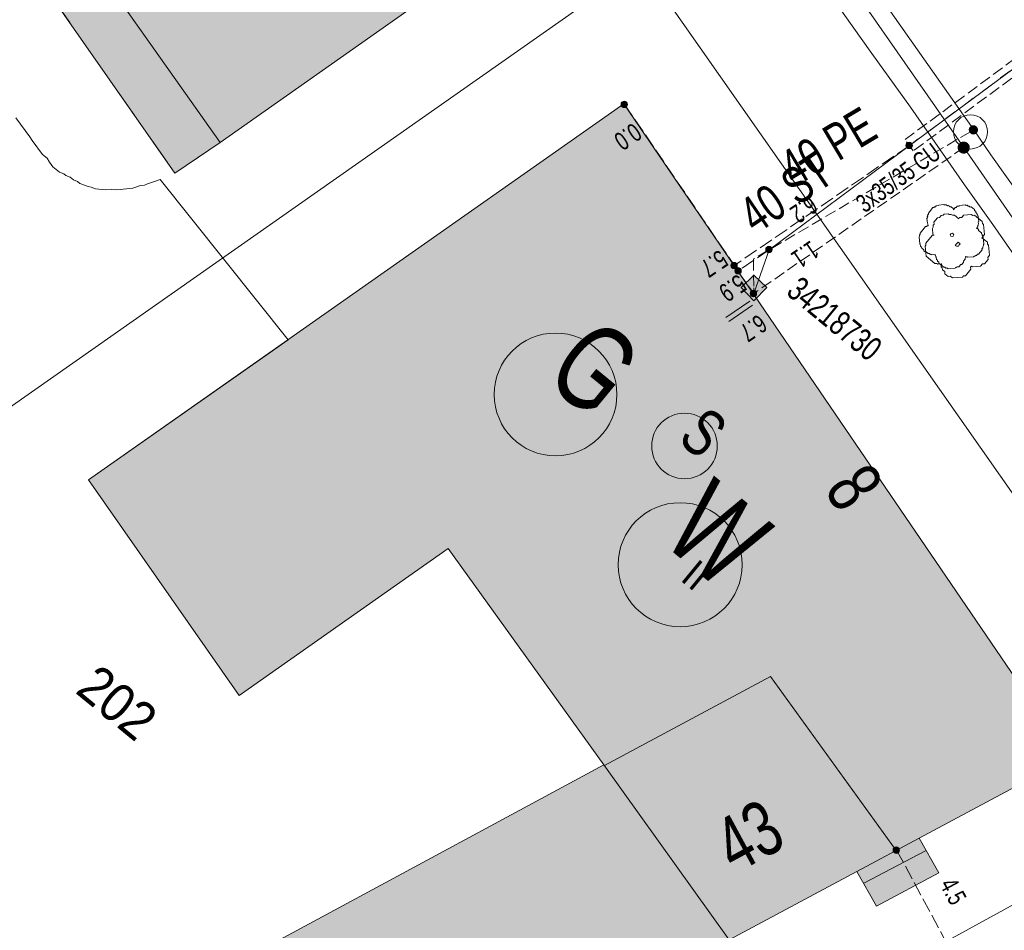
# Model space of a CAD drawing. Header units: metres. Extents: x -740 to 758, y -633 to 854.
# Tile 689 of 1056: x 197 to 226, y -150 to -124. Entities that reach past the tile are written whole.
import ezdxf

# ---------------------------------------------------------------- set-up
doc = ezdxf.new("R2010")
doc.units = ezdxf.units.M
doc.header["$MEASUREMENT"] = 0
for name, pattern in [('333_125', [0.4576, 0.3328, -0.1248]), ('333_333', [0.6656, 0.3328, -0.3328]), ('416_125', [0.5408, 0.416, -0.1248]), ('832_832', [1.664, 0.832, -0.832])]:
    doc.linetypes.add(name, pattern=pattern)
for name, color, linetype in [('Gas.LOVION', 7, 'Continuous'), ('Gis.LOVION', 7, 'Continuous'), ('Grundkarte.LOVION', 7, 'Continuous'), ('Grundkarte_Text.LOVION', 7, 'Continuous'), ('Strom.LOVION', 7, 'Continuous'), ('StromBemass.LOVION', 7, 'Continuous'), ('Wasser.LOVION', 7, 'Continuous')]:
    doc.layers.add(name, color=color, linetype=linetype)
doc.styles.add('ERSTELLTER_STIL_1', font='arial.ttf')

msp = doc.modelspace()

# ---------------------------------------------------------------- hatches: boundary and pattern name
at = {"layer": 'Gas.LOVION', "linetype": 'Continuous', "lineweight": 13}
for points in [[(225.16, -127.716), (225.173, -127.698), (225.184, -127.679), (225.192, -127.658), (225.197, -127.637), (225.2, -127.615), (225.2, -127.593), (225.197, -127.571), (225.191, -127.549), (225.183, -127.529), (225.173, -127.51), (225.16, -127.492), (225.144, -127.476), (225.127, -127.462), (225.109, -127.45), (225.089, -127.441), (225.068, -127.434), (225.046, -127.43), (225.024, -127.429), (225.002, -127.43), (224.98, -127.434), (224.959, -127.441), (224.939, -127.451), (224.921, -127.463), (224.904, -127.477), (224.889, -127.493), (224.876, -127.511), (224.865, -127.53), (224.857, -127.551), (224.852, -127.572), (224.849, -127.594), (224.849, -127.616), (224.852, -127.638), (224.858, -127.659), (224.866, -127.68), (224.877, -127.699), (224.89, -127.717), (224.905, -127.733), (224.922, -127.747), (224.94, -127.759), (224.96, -127.768), (224.981, -127.775), (225.003, -127.779), (225.025, -127.78), (225.047, -127.779), (225.069, -127.774), (225.09, -127.767), (225.11, -127.758), (225.128, -127.746), (225.145, -127.732)], [(225.164, -127.716), (225.177, -127.698), (225.187, -127.679), (225.196, -127.659), (225.201, -127.637), (225.204, -127.615), (225.204, -127.593), (225.201, -127.571), (225.195, -127.55), (225.187, -127.53), (225.176, -127.51), (225.163, -127.493), (225.148, -127.476), (225.131, -127.462), (225.112, -127.451), (225.092, -127.441), (225.071, -127.435), (225.05, -127.431), (225.028, -127.429), (225.006, -127.431), (224.984, -127.435), (224.963, -127.442), (224.943, -127.451), (224.925, -127.463), (224.908, -127.477), (224.893, -127.493), (224.88, -127.511), (224.869, -127.531), (224.861, -127.551), (224.856, -127.573), (224.853, -127.594), (224.853, -127.616), (224.856, -127.638), (224.862, -127.66), (224.87, -127.68), (224.88, -127.699), (224.893, -127.717), (224.909, -127.733), (224.926, -127.747), (224.944, -127.759), (224.964, -127.768), (224.985, -127.775), (225.007, -127.779), (225.029, -127.78), (225.051, -127.779), (225.073, -127.775), (225.094, -127.768), (225.113, -127.758), (225.132, -127.747), (225.149, -127.732)], [(219.082, -132.188), (218.652, -131.565), (218.347, -131.772), (218.777, -132.395)]]:
    msp.add_hatch(color=7, dxfattribs=at).paths.add_polyline_path(points)
at = {"layer": 'Grundkarte.LOVION', "linetype": 'Continuous', "lineweight": 18}
for color, points in [(9, [(211.479, -121.685), (194.822, -97.925), (186.722, -103.653), (185.423, -104.578), (189.899, -111.056), (189.315, -111.439), (196.878, -122.285), (197.461, -121.903), (201.964, -128.349), (203.294, -127.451)]), (9, [(199.441, -137.315), (203.841, -143.623), (209.953, -139.331), (214.503, -145.655), (218.165, -150.765), (221.901, -148.774), (223.727, -147.797), (227.097, -145.99), (227.448, -144.448), (215.095, -126.326)]), (254, [(202.838, -159.061), (218.165, -150.765), (214.503, -145.655), (199.988, -153.488)]), (254, [(224.298, -148.805), (223.727, -147.797), (221.901, -148.774), (222.472, -149.782)])]:
    msp.add_hatch(color=color, dxfattribs=at).paths.add_polyline_path(points)
at = {"layer": 'Strom.LOVION', "linetype": 'Continuous', "lineweight": 13}
msp.add_hatch(color=7, dxfattribs=at).paths.add_polyline_path([(219.198, -132.309), (218.582, -131.453), (218.402, -131.575), (219.004, -132.447)])
at = {"layer": 'StromBemass.LOVION', "linetype": 'Continuous', "lineweight": 13}
for points in [[(215.176, -126.401), (215.183, -126.391), (215.189, -126.381), (215.193, -126.37), (215.196, -126.358), (215.197, -126.347), (215.197, -126.335), (215.196, -126.323), (215.193, -126.311), (215.188, -126.3), (215.183, -126.29), (215.176, -126.281), (215.167, -126.272), (215.158, -126.264), (215.148, -126.258), (215.138, -126.253), (215.126, -126.249), (215.115, -126.247), (215.103, -126.247), (215.091, -126.247), (215.079, -126.25), (215.068, -126.253), (215.057, -126.258), (215.047, -126.265), (215.038, -126.272), (215.03, -126.281), (215.023, -126.291), (215.017, -126.301), (215.013, -126.312), (215.01, -126.324), (215.009, -126.335), (215.009, -126.347), (215.01, -126.359), (215.013, -126.37), (215.018, -126.381), (215.023, -126.392), (215.03, -126.401), (215.039, -126.41), (215.048, -126.418), (215.058, -126.424), (215.069, -126.429), (215.08, -126.432), (215.092, -126.435), (215.103, -126.435), (215.115, -126.435), (215.127, -126.432), (215.138, -126.429), (215.149, -126.424), (215.159, -126.417), (215.168, -126.41)], [(223.505, -127.6), (223.512, -127.59), (223.517, -127.58), (223.522, -127.569), (223.524, -127.557), (223.526, -127.546), (223.526, -127.534), (223.524, -127.522), (223.521, -127.511), (223.517, -127.5), (223.511, -127.49), (223.504, -127.48), (223.496, -127.472), (223.487, -127.464), (223.477, -127.458), (223.467, -127.453), (223.455, -127.449), (223.444, -127.447), (223.432, -127.446), (223.42, -127.447), (223.409, -127.449), (223.398, -127.453), (223.387, -127.458), (223.377, -127.464), (223.368, -127.472), (223.36, -127.481), (223.353, -127.49), (223.347, -127.5), (223.343, -127.511), (223.34, -127.523), (223.339, -127.534), (223.339, -127.546), (223.34, -127.558), (223.343, -127.569), (223.348, -127.58), (223.353, -127.591), (223.36, -127.6), (223.368, -127.609), (223.377, -127.616), (223.387, -127.622), (223.398, -127.627), (223.409, -127.631), (223.421, -127.633), (223.433, -127.634), (223.444, -127.633), (223.456, -127.631), (223.467, -127.627), (223.478, -127.622), (223.488, -127.616), (223.497, -127.608)], [(219.406, -130.645), (219.413, -130.635), (219.419, -130.625), (219.423, -130.614), (219.426, -130.602), (219.427, -130.59), (219.427, -130.579), (219.426, -130.567), (219.423, -130.555), (219.418, -130.544), (219.413, -130.534), (219.406, -130.524), (219.398, -130.516), (219.388, -130.508), (219.378, -130.502), (219.368, -130.497), (219.356, -130.493), (219.345, -130.491), (219.333, -130.49), (219.321, -130.491), (219.309, -130.494), (219.298, -130.497), (219.287, -130.502), (219.277, -130.509), (219.268, -130.516), (219.26, -130.525), (219.253, -130.535), (219.248, -130.545), (219.243, -130.556), (219.24, -130.567), (219.239, -130.579), (219.239, -130.591), (219.241, -130.603), (219.243, -130.614), (219.248, -130.625), (219.254, -130.636), (219.261, -130.645), (219.269, -130.654), (219.278, -130.661), (219.288, -130.668), (219.299, -130.673), (219.31, -130.676), (219.322, -130.679), (219.333, -130.679), (219.345, -130.678), (219.357, -130.676), (219.368, -130.673), (219.379, -130.667), (219.389, -130.661), (219.398, -130.653)], [(218.385, -131.115), (218.392, -131.105), (218.398, -131.095), (218.402, -131.084), (218.405, -131.072), (218.406, -131.061), (218.406, -131.049), (218.405, -131.037), (218.402, -131.026), (218.397, -131.015), (218.392, -131.004), (218.385, -130.995), (218.377, -130.986), (218.368, -130.979), (218.358, -130.973), (218.347, -130.968), (218.336, -130.964), (218.324, -130.962), (218.312, -130.961), (218.301, -130.962), (218.289, -130.964), (218.278, -130.968), (218.267, -130.973), (218.257, -130.979), (218.248, -130.987), (218.24, -130.995), (218.233, -131.005), (218.228, -131.015), (218.223, -131.026), (218.22, -131.038), (218.219, -131.049), (218.219, -131.061), (218.221, -131.073), (218.223, -131.084), (218.228, -131.095), (218.234, -131.105), (218.241, -131.115), (218.249, -131.124), (218.258, -131.131), (218.268, -131.137), (218.278, -131.142), (218.29, -131.146), (218.301, -131.148), (218.313, -131.149), (218.325, -131.148), (218.336, -131.146), (218.347, -131.142), (218.358, -131.137), (218.368, -131.131), (218.377, -131.123)], [(218.503, -131.266), (218.51, -131.257), (218.515, -131.246), (218.52, -131.235), (218.523, -131.224), (218.524, -131.212), (218.524, -131.2), (218.522, -131.188), (218.519, -131.177), (218.515, -131.166), (218.509, -131.156), (218.502, -131.146), (218.494, -131.137), (218.485, -131.13), (218.475, -131.124), (218.464, -131.119), (218.453, -131.115), (218.441, -131.113), (218.429, -131.112), (218.418, -131.113), (218.406, -131.115), (218.395, -131.119), (218.384, -131.124), (218.374, -131.13), (218.365, -131.138), (218.357, -131.146), (218.35, -131.156), (218.344, -131.167), (218.34, -131.178), (218.337, -131.189), (218.335, -131.201), (218.335, -131.213), (218.337, -131.224), (218.34, -131.236), (218.344, -131.247), (218.35, -131.257), (218.357, -131.267), (218.365, -131.275), (218.374, -131.283), (218.384, -131.289), (218.395, -131.294), (218.406, -131.298), (218.418, -131.3), (218.43, -131.301), (218.442, -131.3), (218.453, -131.298), (218.465, -131.294), (218.475, -131.289), (218.485, -131.283), (218.495, -131.275)], [(218.951, -131.933), (218.958, -131.923), (218.964, -131.913), (218.968, -131.902), (218.971, -131.89), (218.973, -131.878), (218.973, -131.866), (218.971, -131.854), (218.968, -131.843), (218.964, -131.832), (218.958, -131.821), (218.951, -131.811), (218.943, -131.803), (218.933, -131.795), (218.923, -131.789), (218.913, -131.784), (218.901, -131.78), (218.889, -131.778), (218.877, -131.777), (218.866, -131.778), (218.854, -131.78), (218.842, -131.784), (218.832, -131.789), (218.822, -131.796), (218.812, -131.803), (218.804, -131.812), (218.797, -131.822), (218.792, -131.832), (218.787, -131.843), (218.784, -131.855), (218.783, -131.867), (218.783, -131.879), (218.784, -131.891), (218.787, -131.902), (218.792, -131.913), (218.798, -131.924), (218.805, -131.933), (218.813, -131.942), (218.822, -131.95), (218.832, -131.956), (218.843, -131.961), (218.854, -131.965), (218.866, -131.967), (218.878, -131.968), (218.89, -131.967), (218.902, -131.965), (218.913, -131.961), (218.924, -131.956), (218.934, -131.949), (218.943, -131.942)], [(223.128, -148.206), (223.135, -148.196), (223.14, -148.186), (223.145, -148.175), (223.147, -148.164), (223.149, -148.152), (223.149, -148.14), (223.147, -148.128), (223.144, -148.117), (223.14, -148.106), (223.134, -148.095), (223.127, -148.086), (223.119, -148.077), (223.11, -148.07), (223.1, -148.064), (223.089, -148.059), (223.078, -148.055), (223.066, -148.053), (223.055, -148.052), (223.043, -148.053), (223.031, -148.055), (223.02, -148.059), (223.009, -148.064), (222.999, -148.07), (222.99, -148.078), (222.982, -148.086), (222.975, -148.096), (222.97, -148.106), (222.965, -148.117), (222.962, -148.129), (222.961, -148.141), (222.961, -148.152), (222.963, -148.164), (222.965, -148.176), (222.97, -148.187), (222.976, -148.197), (222.983, -148.206), (222.991, -148.215), (223, -148.223), (223.01, -148.229), (223.021, -148.234), (223.032, -148.237), (223.043, -148.24), (223.055, -148.24), (223.067, -148.24), (223.079, -148.237), (223.09, -148.234), (223.101, -148.229), (223.111, -148.222), (223.12, -148.215)]]:
    msp.add_hatch(color=7, dxfattribs=at).paths.add_polyline_path(points)
at = {"layer": 'Wasser.LOVION', "linetype": 'Continuous', "lineweight": 13}
for points in [[(225.412, -127.17), (225.422, -127.156), (225.43, -127.142), (225.436, -127.126), (225.44, -127.11), (225.442, -127.093), (225.442, -127.076), (225.44, -127.059), (225.436, -127.043), (225.429, -127.027), (225.421, -127.013), (225.411, -126.999), (225.4, -126.987), (225.387, -126.976), (225.372, -126.967), (225.357, -126.96), (225.341, -126.955), (225.325, -126.952), (225.308, -126.951), (225.291, -126.952), (225.274, -126.955), (225.258, -126.96), (225.243, -126.968), (225.229, -126.977), (225.216, -126.987), (225.205, -127), (225.195, -127.013), (225.187, -127.028), (225.181, -127.044), (225.176, -127.06), (225.174, -127.077), (225.174, -127.094), (225.177, -127.11), (225.181, -127.127), (225.187, -127.142), (225.195, -127.157), (225.205, -127.171), (225.217, -127.183), (225.23, -127.194), (225.244, -127.202), (225.259, -127.21), (225.275, -127.215), (225.292, -127.218), (225.309, -127.219), (225.325, -127.218), (225.342, -127.215), (225.358, -127.209), (225.373, -127.202), (225.387, -127.193), (225.4, -127.182)], [(225.414, -127.173), (225.424, -127.159), (225.432, -127.144), (225.438, -127.129), (225.442, -127.112), (225.444, -127.096), (225.444, -127.079), (225.442, -127.062), (225.438, -127.046), (225.431, -127.03), (225.423, -127.016), (225.413, -127.002), (225.402, -126.99), (225.389, -126.979), (225.375, -126.97), (225.359, -126.963), (225.343, -126.958), (225.327, -126.955), (225.31, -126.954), (225.293, -126.955), (225.277, -126.958), (225.261, -126.963), (225.246, -126.971), (225.231, -126.98), (225.219, -126.99), (225.207, -127.003), (225.197, -127.016), (225.189, -127.031), (225.183, -127.047), (225.179, -127.063), (225.177, -127.08), (225.177, -127.097), (225.179, -127.113), (225.183, -127.13), (225.189, -127.145), (225.198, -127.16), (225.208, -127.173), (225.219, -127.186), (225.232, -127.196), (225.246, -127.205), (225.262, -127.212), (225.278, -127.218), (225.294, -127.221), (225.311, -127.222), (225.328, -127.221), (225.344, -127.217), (225.36, -127.212), (225.375, -127.205), (225.39, -127.196), (225.402, -127.185)], [(219.271, -131.696), (218.895, -131.334), (218.517, -131.696), (218.895, -132.088)], [(219.112, -132.185), (218.681, -131.562), (218.363, -131.785), (218.807, -132.392)]]:
    msp.add_hatch(color=7, dxfattribs=at).paths.add_polyline_path(points)

# ---------------------------------------------------------------- linework, layer by layer
at = {"layer": 'Gas.LOVION', "color": 5, "linetype": 'Continuous', "lineweight": 18}
msp.add_lwpolyline([(247.544, -148.956), (245.732, -146.444), (241.281, -141.278), (240.336, -140.233), (236.034, -143.239), (228.887, -133.165), (225.033, -127.601), (220.305, -120.807), (217.287, -116.551), (214.679, -112.845), (212.587, -109.887), (210.594, -107.038), (204.242, -97.994), (203.693, -97.22), (197.631, -88.119), (184.686, -97.645), (177.765, -102.43), (156.123, -117.625), (134.48, -133.115), (128.45, -137.34)], dxfattribs=at)
at = {"layer": 'Gas.LOVION', "color": 5, "linetype": '333_125', "lineweight": 18}
msp.add_lwpolyline([(225.033, -127.601), (218.875, -131.883)], dxfattribs=at)
at = {"layer": 'Gas.LOVION', "color": 5, "linetype": 'Continuous', "lineweight": 18}
msp.add_circle((213.094, -134.822), 1.794, dxfattribs=at)
at = {"layer": 'Gis.LOVION', "color": 44, "linetype": 'Continuous', "lineweight": 18}
msp.add_lwpolyline([(225.078, -130.789), (225.081, -130.818), (225.068, -130.834), (225.071, -130.863), (225.018, -130.928), (225.021, -130.957), (224.968, -131.021), (224.939, -131.024), (224.886, -131.088), (224.827, -131.094), (224.814, -131.11), (224.785, -131.113), (224.772, -131.129), (224.567, -131.149), (224.535, -131.123), (224.505, -131.126), (224.473, -131.099), (224.444, -131.102), (224.299, -130.983), (224.296, -130.954), (224.264, -130.927), (224.261, -130.898), (224.229, -130.872), (224.224, -130.813), (224.208, -130.8), (224.202, -130.741), (224.173, -130.744), (224.156, -130.731), (224.098, -130.737), (224.082, -130.724), (224.053, -130.726), (224.02, -130.7), (223.991, -130.703), (223.927, -130.65), (223.898, -130.653), (223.865, -130.627), (223.863, -130.597), (223.798, -130.544), (223.795, -130.515), (223.763, -130.489), (223.758, -130.43), (223.742, -130.417), (223.721, -130.212), (223.735, -130.196), (223.732, -130.167), (223.758, -130.135), (223.755, -130.105), (223.914, -129.912), (223.943, -129.91), (223.956, -129.894), (223.986, -129.891), (223.98, -129.832), (223.964, -129.819), (223.95, -129.673), (223.963, -129.656), (223.96, -129.627), (223.973, -129.611), (223.97, -129.582), (223.997, -129.55), (223.994, -129.52), (224.126, -129.36), (224.155, -129.357), (224.168, -129.341), (224.198, -129.338), (224.224, -129.306), (224.283, -129.3), (224.296, -129.284), (224.442, -129.27), (224.458, -129.283), (224.517, -129.277), (224.549, -129.304), (224.578, -129.301), (224.626, -129.34), (224.656, -129.337), (224.72, -129.39), (224.723, -129.42), (224.776, -129.355), (224.805, -129.352), (224.831, -129.32), (224.89, -129.315), (224.903, -129.299), (225.079, -129.281), (225.095, -129.295), (225.124, -129.292), (225.156, -129.318), (225.185, -129.315), (225.218, -129.342), (225.247, -129.339), (225.343, -129.418), (225.346, -129.447), (225.378, -129.474), (225.381, -129.503), (225.413, -129.529), (225.416, -129.559), (225.432, -129.572), (225.435, -129.601), (225.451, -129.614), (225.465, -129.761), (225.452, -129.777), (225.458, -129.835), (225.445, -129.851), (225.448, -129.881), (225.434, -129.897), (225.437, -129.926), (225.398, -129.974), (225.427, -129.971), (225.459, -129.998), (225.462, -130.027), (225.542, -130.093), (225.545, -130.122), (225.561, -130.136), (225.564, -130.165), (225.58, -130.178), (225.583, -130.207), (225.599, -130.221), (225.619, -130.426), (225.606, -130.442), (225.609, -130.471), (225.582, -130.503), (225.585, -130.532), (225.559, -130.564), (225.562, -130.594), (225.456, -130.722), (225.427, -130.725), (225.4, -130.757), (225.371, -130.76), (225.358, -130.776), (225.329, -130.779), (225.315, -130.795), (225.14, -130.812), (225.124, -130.799), (225.094, -130.802)], close=True, dxfattribs=at)
msp.add_lwpolyline([(223.053, -148.159), (219.377, -143.065), (214.505, -145.684)], dxfattribs=at)
msp.add_circle((224.684, -130.158), 0.0504, dxfattribs=at)
at = {"layer": 'Grundkarte.LOVION', "color": 8, "linetype": 'Continuous', "lineweight": 18}
for points in [[(192.336, -94.267), (194.801, -92.578), (209.538, -82.181), (208.713, -86.134), (212.424, -91.446), (213.457, -92.941), (219.363, -101.348), (220.428, -102.87), (226.435, -111.415), (227.43, -112.825), (232.627, -120.327), (243.723, -136.177), (247.968, -136.974), (229.741, -147.948), (230.725, -143.803), (215.611, -122.227), (196.581, -95.064)], [(192.336, -94.267), (194.801, -92.578), (209.538, -82.181), (208.713, -86.134), (212.424, -91.446), (213.457, -92.941), (219.363, -101.348), (220.428, -102.87), (226.435, -111.415), (227.43, -112.825), (232.627, -120.327), (243.723, -136.177), (247.968, -136.974), (229.741, -147.948), (230.725, -143.803), (215.611, -122.227), (196.581, -95.064)], [(196.002, -135.996), (193.904, -132.98), (189.44, -126.618), (175.192, -106.347), (192.336, -94.267), (196.581, -95.064), (215.611, -122.227)], [(211.479, -121.685), (203.294, -127.451), (201.964, -128.349), (197.461, -121.903), (196.878, -122.285), (189.315, -111.439), (189.899, -111.056), (185.423, -104.578), (186.722, -103.653), (194.822, -97.925)], [(183.672, -139.27), (193.904, -132.98), (196.002, -135.996), (215.611, -122.227), (230.725, -143.803), (229.741, -147.948), (197.986, -165.358), (196.735, -163.145), (196.412, -162.556), (195.074, -160.057), (190.937, -152.511), (185.824, -143.139)], [(199.441, -137.315), (215.095, -126.326), (227.448, -144.448), (227.097, -145.99), (223.727, -147.797), (221.901, -148.774), (218.165, -150.765), (214.503, -145.655), (209.953, -139.331), (203.841, -143.623)], [(202.838, -159.061), (199.988, -153.488), (214.503, -145.655), (218.165, -150.765)]]:
    msp.add_lwpolyline(points, close=True, dxfattribs=at)
at = {"layer": 'Grundkarte.LOVION', "color": 253, "linetype": 'Continuous', "lineweight": 18}
msp.add_lwpolyline([(229.741, -147.948), (197.986, -165.358), (196.735, -163.145), (196.412, -162.556), (195.074, -160.057), (190.937, -152.511), (185.824, -143.139), (183.672, -139.27), (193.904, -132.98), (189.44, -126.618), (175.192, -106.347), (192.336, -94.267), (196.581, -95.064), (215.611, -122.227), (230.725, -143.803)], close=True, dxfattribs=at)
at = {"layer": 'Grundkarte.LOVION', "color": 251, "linetype": 'Continuous', "lineweight": 13}
for points in [[(203.294, -127.451), (201.964, -128.349), (197.461, -121.903), (198.734, -121.01)], [(224.298, -148.805), (222.472, -149.782), (221.901, -148.774), (223.727, -147.797)]]:
    msp.add_lwpolyline(points, close=True, dxfattribs=at)
at = {"layer": 'Grundkarte.LOVION', "color": 8, "linetype": '832_832', "lineweight": 18}
msp.add_lwpolyline([(197.461, -121.903), (201.964, -128.349), (203.294, -127.451)], dxfattribs=at)
at = {"layer": 'Grundkarte.LOVION', "color": 8, "linetype": 'Continuous', "lineweight": 18}
for points in [[(227.455, -132.123), (225.874, -129.854), (225.051, -128.693), (223.469, -126.424), (222.34, -124.85), (221.243, -123.302)], [(176.658, -176.96), (179.635, -175.369), (183.562, -173.211), (187.436, -171.118), (191.337, -168.993), (197.986, -165.358), (229.741, -147.948), (247.968, -136.974)], [(176.658, -176.96), (179.635, -175.369), (183.562, -173.211), (187.436, -171.118), (191.337, -168.993), (197.986, -165.358), (229.741, -147.948), (247.968, -136.974)], [(222.472, -149.782), (224.298, -148.805)]]:
    msp.add_lwpolyline(points, dxfattribs=at)
at = {"layer": 'Grundkarte.LOVION', "color": 253, "linetype": 'Continuous', "lineweight": 18}
msp.add_lwpolyline([(197.313, -126.735), (197.722, -127.286), (197.792, -127.398), (198.098, -127.811), (198.227, -127.917), (198.297, -128.028), (198.399, -128.166), (198.592, -128.324), (198.715, -128.371), (198.779, -128.424), (198.902, -128.471), (198.998, -128.551), (199.121, -128.598), (199.185, -128.651), (199.431, -128.745), (199.522, -128.765), (199.644, -128.813), (199.943, -128.842), (200.119, -128.825), (200.268, -128.84), (200.736, -128.794), (200.821, -128.757), (200.965, -128.713), (201.082, -128.702), (201.167, -128.664), (201.31, -128.62), (201.395, -128.582), (201.539, -128.539), (205.278, -133.227), (199.441, -137.315), (203.841, -143.623), (209.953, -139.331), (214.503, -145.655), (199.988, -153.488)], dxfattribs=at)
at = {"layer": 'Grundkarte.LOVION', "color": 9, "linetype": 'Continuous', "lineweight": 18}
for points in [[(225.253, -131.067), (225.227, -131.099), (225.233, -131.158), (225.074, -131.351), (225.016, -131.356), (224.989, -131.389), (224.696, -131.417), (224.632, -131.364), (224.574, -131.37), (224.477, -131.291), (224.471, -131.232), (224.407, -131.179), (224.401, -131.121), (224.369, -131.095), (224.364, -131.036), (224.39, -131.004), (224.273, -131.015), (224.241, -130.989), (224.182, -130.995), (223.925, -130.783), (223.896, -130.491), (223.923, -130.458), (223.917, -130.4), (224.102, -130.175), (224.161, -130.169), (224.128, -130.143), (224.111, -129.967), (224.138, -129.935), (224.132, -129.876), (224.158, -129.844), (224.153, -129.786), (224.258, -129.657), (224.317, -129.651), (224.37, -129.587), (224.428, -129.581), (224.455, -129.549), (224.572, -129.538), (224.604, -129.564), (224.662, -129.558), (224.695, -129.585), (224.753, -129.579), (224.882, -129.685), (224.908, -129.653), (224.967, -129.647), (225.02, -129.583), (225.254, -129.56), (225.286, -129.586), (225.344, -129.58), (225.569, -129.765), (225.575, -129.824), (225.607, -129.85), (225.636, -130.143), (225.557, -130.24), (225.717, -130.372), (225.723, -130.43), (225.755, -130.457), (225.784, -130.749), (225.731, -130.814), (225.737, -130.872), (225.631, -131.001), (225.573, -131.006), (225.52, -131.071), (225.285, -131.094)], [(224.871, -130.484), (224.813, -130.49), (224.78, -130.463), (224.807, -130.431), (224.833, -130.399), (224.86, -130.367), (224.924, -130.42), (224.898, -130.452)]]:
    msp.add_lwpolyline(points, close=True, dxfattribs=at)
at = {"layer": 'Grundkarte.LOVION', "color": 251, "linetype": 'Continuous', "lineweight": 13}
msp.add_lwpolyline([(222.111, -149.108), (223.91, -148.164)], dxfattribs=at)
at = {"layer": 'Strom.LOVION', "color": 5, "linetype": 'Continuous', "lineweight": 18}
msp.add_lwpolyline([(231.994, -120.965), (232.314, -120.904), (232.717, -121.101), (232.85, -121.399), (232.649, -121.61), (229.977, -122.699), (223.432, -127.551), (219.34, -130.596), (218.888, -131.867)], dxfattribs=at)
at = {"layer": 'Strom.LOVION', "color": 7, "linetype": '333_125', "lineweight": 13}
msp.add_lwpolyline([(229.872, -122.532), (230.111, -122.863), (223.55, -127.702), (223.311, -127.371)], close=True, dxfattribs=at)
at = {"layer": 'Strom.LOVION', "color": 9, "linetype": '333_333', "lineweight": 18}
msp.add_lwpolyline([(223.432, -127.551), (229.977, -122.699)], dxfattribs=at)
at = {"layer": 'Strom.LOVION', "color": 1, "linetype": 'Continuous', "lineweight": 18}
msp.add_circle((216.864, -136.329), 0.959, dxfattribs=at)
at = {"layer": 'StromBemass.LOVION', "color": 7, "linetype": '416_125', "lineweight": 13}
for points in [[(215.112, -126.34), (218.321, -131.05), (218.426, -131.217), (218.888, -131.867)], [(223.432, -127.551), (218.321, -131.05)], [(219.34, -130.596), (218.426, -131.217)], [(223.066, -148.143), (225.197, -152.102)]]:
    msp.add_lwpolyline(points, dxfattribs=at)
at = {"layer": 'StromBemass.LOVION', "color": 7, "linetype": 'Continuous', "lineweight": 13}
for points in [[(218.778, -132.099), (218.07, -132.568)], [(218.848, -132.211), (218.156, -132.692)]]:
    msp.add_lwpolyline(points, dxfattribs=at)
for centre, radius in [((215.103, -126.341), 0.0944), ((223.432, -127.54), 0.0938), ((219.333, -130.585), 0.0944), ((218.313, -131.055), 0.0938), ((218.43, -131.206), 0.0944), ((218.878, -131.872), 0.0952), ((223.055, -148.146), 0.0941)]:
    msp.add_circle(centre, radius, dxfattribs=at)
at = {"layer": 'Wasser.LOVION', "color": 150, "linetype": 'Continuous', "lineweight": 18}
msp.add_lwpolyline([(198.246, -88.812), (198.686, -89.39), (198.805, -89.541), (202.706, -94.982), (205.162, -98.643), (206.192, -100.109), (209.247, -104.451), (211.213, -107.17), (213.471, -110.318), (216.85, -114.953), (218.074, -116.74), (219.71, -119.107), (225.322, -127.085), (225.822, -127.82), (230.106, -133.844), (234.34, -139.962), (239.181, -147.01), (239.593, -147.591)], dxfattribs=at)
at = {"layer": 'Wasser.LOVION', "color": 150, "linetype": '333_125', "lineweight": 18}
msp.add_lwpolyline([(225.322, -127.085), (225.224, -127.139), (218.879, -130.863), (218.887, -131.704), (218.904, -131.88)], dxfattribs=at)
at = {"layer": 'Wasser.LOVION', "color": 7, "linetype": 'Continuous', "lineweight": 13}
msp.add_lwpolyline([(219.271, -131.696), (218.895, -132.088), (218.517, -131.696), (218.895, -131.334)], close=True, dxfattribs=at)
msp.add_circle((225.225, -127.145), 0.501, dxfattribs=at)
at = {"layer": 'Wasser.LOVION', "color": 94, "linetype": 'Continuous', "lineweight": 18}
msp.add_circle((216.737, -139.801), 1.813, dxfattribs=at)

# ---------------------------------------------------------------- texts
at = {"layer": 'Gas.LOVION', "color": 5, "linetype": 'Continuous', "lineweight": 18, "attachment_point": 7, "style": 'ERSTELLTER_STIL_1'}
for s, insert, char_height, rotation in [('{\\A1;\\W0.71559x;40 ST}', (218.957, -130.173), 1.06708, 34.2428), ('{\\A1;\\W0.71562x;G}', (212.68, -134.415), 2.48983, 320.5838)]:
    msp.add_mtext(s, dxfattribs=dict(at, insert=insert, char_height=char_height, rotation=rotation))
at = {"layer": 'Grundkarte_Text.LOVION', "color": 8, "linetype": 'Continuous', "lineweight": 18, "attachment_point": 7, "style": 'ERSTELLTER_STIL_1'}
for s, insert, char_height, rotation in [('{\\A1;\\W0.71560x;8}', (220.9, -137.629), 1.60084, 304.3094), ('{\\A1;\\W0.71561x;43}', (218.345, -148.872), 1.60081, 28.4305)]:
    msp.add_mtext(s, dxfattribs=dict(at, insert=insert, char_height=char_height, rotation=rotation))
at = {"layer": 'Grundkarte_Text.LOVION', "color": 7, "linetype": 'Continuous', "lineweight": 13, "attachment_point": 7, "style": 'ERSTELLTER_STIL_1'}
for s, insert, char_height, rotation in [('{\\A1;\\W0.89451x;II}', (216.713, -140.243), 0.83072, 320.5836), ('{\\A1;\\W0.89448x;202}', (199.01, -143.535), 1.12434, 320.5841)]:
    msp.add_mtext(s, dxfattribs=dict(at, insert=insert, char_height=char_height, rotation=rotation))
at = {"layer": 'Strom.LOVION', "color": 5, "linetype": 'Continuous', "lineweight": 18, "insert": (222.137, -129.538), "char_height": 0.53354, "attachment_point": 7, "rotation": 36.2426, "style": 'ERSTELLTER_STIL_1'}
msp.add_mtext('{\\A1;\\W0.71559x;3x35/35 CU}', dxfattribs=at)
at = {"layer": 'Strom.LOVION', "color": 1, "linetype": 'Continuous', "lineweight": 18, "insert": (216.618, -136.191), "char_height": 1.3744, "attachment_point": 7, "rotation": 320.5839, "style": 'ERSTELLTER_STIL_1'}
msp.add_mtext('{\\A1;\\W0.71559x;S}', dxfattribs=at)
at = {"layer": 'StromBemass.LOVION', "color": 7, "linetype": 'Continuous', "lineweight": 13, "attachment_point": 7, "style": 'ERSTELLTER_STIL_1'}
for s, insert, char_height, rotation in [('{\\A1;\\W0.71560x;0.0}', (215.362, -126.852), 0.53353, 214.2467), ('{\\A1;\\W0.71557x;6.2}', (220.506, -128.98), 0.53355, 214.2451), ('{\\A1;\\W0.71557x;1.1}', (220.552, -130.303), 0.53355, 214.2451), ('{\\A1;\\W0.71557x;5.7}', (217.883, -130.566), 0.53355, 214.2451), ('{\\A1;\\W0.71557x;5.9}', (218.426, -131.281), 0.53355, 214.2451), ('{\\A1;\\W0.71557x;6.7}', (219.029, -132.449), 0.53355, 214.2451), ('{\\A1;\\W0.71562x;4.5}', (224.304, -149.151), 0.53351, 298.2474)]:
    msp.add_mtext(s, dxfattribs=dict(at, insert=insert, char_height=char_height, rotation=rotation))
at = {"layer": 'Wasser.LOVION', "color": 150, "linetype": 'Continuous', "lineweight": 18, "insert": (220.09, -128.788), "char_height": 1.06712, "attachment_point": 7, "rotation": 30.8204, "style": 'ERSTELLTER_STIL_1'}
msp.add_mtext('{\\A1;\\W0.71555x;40 PE}', dxfattribs=at)
at = {"layer": 'Wasser.LOVION', "color": 7, "linetype": 'Continuous', "lineweight": 13, "insert": (219.8, -131.886), "char_height": 0.71141, "attachment_point": 7, "rotation": 320.5833, "style": 'ERSTELLTER_STIL_1'}
msp.add_mtext('{\\A1;\\W0.71558x;34218730}', dxfattribs=at)
at = {"layer": 'Wasser.LOVION', "color": 94, "linetype": 'Continuous', "lineweight": 18, "insert": (216.135, -139.112), "char_height": 2.48983, "attachment_point": 7, "rotation": 320.5838, "style": 'ERSTELLTER_STIL_1'}
msp.add_mtext('{\\A1;\\W0.71562x;W}', dxfattribs=at)

doc.saveas('drawing.dxf')
